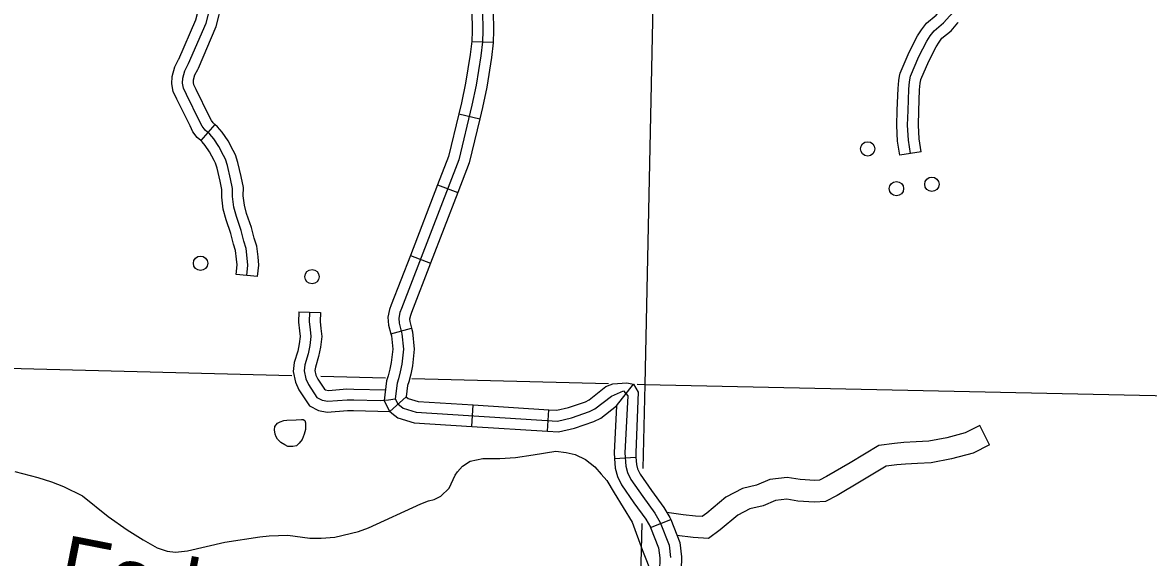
# Model space of a CAD drawing. Extents: x 653372 to 905732, y 627442 to 787275.
# Drawn here: x 845173 to 852986, y 681934 to 685646 of the extents above; entities that cross this region are included whole.
import ezdxf

# ---------------------------------------------------------------- set-up
doc = ezdxf.new("R2010")
doc.units = 0
for name, color, linetype in [('Level 32', 7, 'Continuous'), ('Level 35', 7, 'Continuous'), ('Level 45', 7, 'Continuous'), ('Level 46', 7, 'Continuous'), ('Level 5', 7, 'Continuous'), ('Level 56', 7, 'Continuous')]:
    doc.layers.add(name, color=color, linetype=linetype)

msp = doc.modelspace()

# ---------------------------------------------------------------- linework, layer by layer
at = {"layer": 'Level 32'}
for p, q in [((848289.7, 685514.8), (848439, 685510.5)), ((848200.1, 685012.7), (848345.4, 684978.1)), ((848053.4, 684519.5), (848192.7, 684465.7)), ((847864.1, 684029.1), (848003.4, 683975.3)), ((847728.4, 683485.6), (847872.1, 683526)), ((849294.2, 682986.9), (849411.7, 683137.6)), ((847722, 682947.3), (847835, 683048.1)), ((848290.2, 682843.5), (848299.6, 682992.6)), ((848814.8, 682810.4), (848824.3, 682959.4)), ((849280.4, 682620), (849429.5, 682629.9)), ((849531.3, 682142.8), (849670.4, 682197.2))]:
    msp.add_line(p, q, dxfattribs=at)
for points in [[(848353.7, 686050), (848344.2, 686016), (848317.6, 685939.9), (848299.4, 685875.3), (848293.4, 685805.1), (848290, 685729.3), (848291.8, 685588.7), (848289.7, 685514.8)], [(848497.5, 686009.9), (848486.8, 685971.3), (848460.1, 685895), (848447.1, 685848.5), (848442.5, 685795.4), (848439.4, 685726.9), (848441.2, 685587.5), (848439, 685510.5)], [(848364.7, 685728.1), (848366.5, 685588.1), (848364.3, 685511.2), (848352.2, 685414.8), (848320.7, 685211.6), (848291.2, 685073.1), (848200.9, 684694.1), (847801.8, 683660.7), (847792, 683633.9), (847783.4, 683595), (847785.4, 683558.8), (847805.8, 683486), (847816.3, 683378.8), (847805.8, 683275.2), (847794.2, 683223.3), (847781.8, 683173.6)], [(848289.8, 685516.9), (848278.3, 685425.1), (848247.3, 685225.1), (848218.4, 685089.6), (848200.1, 685012.7)], [(848439, 685510.5), (848438.9, 685505.5), (848426.2, 685404.4), (848394.2, 685198.1), (848364.1, 685056.7), (848345.4, 684978.1)], [(848200.1, 685012.7), (848129.4, 684716.3), (848053.4, 684519.5)], [(848345.4, 684978.1), (848272.4, 684671.9), (848192.7, 684465.7)], [(848053.4, 684519.5), (847864.1, 684029.1)], [(848192.7, 684465.7), (848003.4, 683975.3)], [(847864.1, 684029.1), (847731.9, 683686.9), (847720.2, 683654.9), (847708.3, 683601.2), (847711.3, 683546.5), (847728.4, 683485.6)], [(848003.4, 683975.3), (847871.8, 683634.4), (847863.9, 683612.9), (847858.5, 683588.8), (847859.5, 683571.1), (847872.1, 683526)], [(847728.4, 683485.6), (847732.2, 683472.1), (847741.3, 683378.9), (847731.9, 683287.1), (847721.6, 683240.5), (847710.1, 683194.8), (847698.4, 683160.6), (847681.4, 683022.4), (847717.4, 682951.1), (847735.7, 682936.3)], [(847872.1, 683526), (847879.5, 683499.8), (847891.3, 683378.6), (847879.6, 683263.3), (847866.9, 683206.1), (847853.5, 683152.3), (847844.7, 683126.9), (847835, 683048.1)], [(847781.8, 683173.6), (847771.6, 683143.7), (847758.3, 683035.8), (847776.8, 682999.1), (847813.5, 682969.4), (847904.5, 682942.7), (848886, 682880.7), (848982.6, 682903.6), (849108.1, 682946.2), (849144.1, 682964.8), (849259.2, 683054.3), (849343, 683089.3), (849372.4, 683055.1), (849352.6, 682660.7), (849358.8, 682567.1), (849370.7, 682523.4), (849394.5, 682475.2), (849476.8, 682356.3), (849559.7, 682240.4), (849598, 682177.2), (849660, 682018.9), (849669.6, 681934)], [(848824.3, 682959.4), (848879.6, 682955.9), (848961.9, 682975.5), (849078.9, 683015.1), (849103.7, 683027.9), (849221.2, 683119.4), (849268.2, 683139)], [(849268.2, 683139), (849367.1, 683145.3), (849411.7, 683137.6), (849443.8, 683082.2), (849427.4, 682661.3), (849429.5, 682629.9)], [(847835, 683048.1), (847848.9, 683036.9), (847917.6, 683016.7), (848299.6, 682992.6)], [(848299.6, 682992.6), (848824.3, 682959.4)], [(847735.7, 682936.3), (847778.2, 682902), (847891.5, 682868.7), (848290.2, 682843.5)], [(848814.8, 682810.4), (848892.4, 682805.5), (849003.2, 682831.8), (849137.4, 682877.3), (849184.5, 682901.6), (849294.2, 682986.9)], [(849294.2, 682986.9), (849277.8, 682660.1), (849280.4, 682620)], [(848290.2, 682843.5), (848814.8, 682810.4)], [(849280.4, 682620), (849284.8, 682554.6), (849300.6, 682496.8), (849330, 682437.2), (849415.7, 682313.4), (849497.3, 682199.2), (849530.8, 682144), (849531.3, 682142.8)], [(849429.5, 682629.9), (849432.8, 682579.5), (849440.9, 682550), (849459.1, 682513.2), (849537.9, 682399.3), (849622.1, 682281.5), (849665.2, 682210.4), (849670.4, 682197.2)], [(849531.3, 682142.8), (849586.9, 682000.8), (849594.8, 681930.6), (849592.8, 681839.1), (849614.9, 681700.4), (849643.8, 681633.3)], [(849670.4, 682197.2), (849733.1, 682037), (849744.3, 681937.4), (849742.4, 681849.3), (849759.5, 681742.3), (849781, 681692.2)]]:
    msp.add_lwpolyline(points, dxfattribs=at)
at = {"layer": 'Level 35'}
for points in [[(847033.5, 682704.1), (847014.7, 682703.9), (846993.2, 682715.8), (846965.9, 682732.4), (846943.2, 682755.6), (846932.4, 682771.7), (846926.9, 682789.9), (846921.8, 682820.2), (846923.9, 682842), (846941.9, 682867), (846960.2, 682875.5), (846986.8, 682885.3), (847007.2, 682887)], [(847007.2, 682887), (847071.9, 682888.1), (847108.9, 682892.3), (847120.2, 682892), (847132, 682884.9), (847136, 682869), (847135.4, 682822.3), (847127.7, 682788.7), (847112.4, 682753.7), (847093.6, 682726.4), (847074.3, 682709.7), (847048.5, 682703.6), (847033.5, 682704.1)], [(845588.6, 682362.8), (845766.8, 682219.3), (845899.9, 682126.2), (846009.4, 682057.2), (846106.2, 682001.3), (846176.4, 681977.7), (846234.9, 681970.1), (846316.5, 681980.2), (846577.3, 682041.3), (846819, 682077.6), (846883.6, 682084.9), (847012.7, 682088.6), (847166.5, 682069), (847245.9, 682068.1), (847339.3, 682076.1), (847504.6, 682115.3), (847572.4, 682140.5), (847937.6, 682306.2), (847990.4, 682327.6), (848028.3, 682336.2), (848076.2, 682358.6), (848133.4, 682414.9), (848175, 682505.2), (848190.2, 682528), (848226.3, 682566.5), (848278.3, 682601.8), (848367.9, 682620.9), (848485.1, 682621.6), (848593.1, 682627.6), (848716.5, 682647.1), (848873.2, 682670.7), (848944.6, 682663.6), (849008.2, 682648.9), (849078.8, 682613.6), (849144.8, 682562.3), (849187.1, 682513.1), (849227.3, 682468.8), (849277.9, 682382.3), (849403.1, 682177.9), (849475.6, 681981.6), (849541.8, 681814.5)], [(845120.6, 682530.3), (845278.1, 682489.8), (845373.1, 682458.9), (845457.2, 682427.1), (845588.6, 682362.8)]]:
    msp.add_lwpolyline(points, dxfattribs=at)
at = {"layer": 'Level 45'}
for p, q in [((846508.3, 684938.3), (846409.1, 684826.7)), ((851408.1, 684748.9), (851260.5, 684725.6)), ((846804.3, 683883.2), (846655.5, 683896.6)), ((847090.2, 683638.9), (847239.5, 683634.6))]:
    msp.add_line(p, q, dxfattribs=at)
for points in [[(851334.3, 684737.3), (851319.6, 684830.2), (851314.5, 684933.4), (851317.5, 685036.2), (851322.9, 685183.3), (851326.6, 685234.1), (851333.5, 685273.3), (851392.9, 685409.2), (851446.9, 685515.6), (851471.1, 685553.1), (851498.7, 685589.3), (851563.9, 685643), (851606.9, 685692.7), (851669, 685760.3), (851733, 685814), (851815.6, 685848.5), (851896.9, 685900.6), (851926.7, 685934.4), (851982.1, 685985.8), (852087.2, 686084.7)], [(846255.8, 685388.5), (846257.8, 685392.4), (846375.4, 685665.8), (846416, 685826.4), (846426.8, 685867.4)], [(846729.9, 683889.9), (846736.5, 683963.5), (846732.6, 684011.7), (846724.8, 684078.9), (846708.9, 684128.7), (846690, 684202.8), (846656.7, 684299.4), (846639, 684364.6), (846629.9, 684438.6), (846630.7, 684494.3), (846616.1, 684560.8), (846594.7, 684654.7), (846580.9, 684698.7), (846567.6, 684723.2), (846535.3, 684786.6), (846499.2, 684839.5), (846472.3, 684870.4), (846440.8, 684898.4), (846419, 684927.6), (846402, 684962), (846310.3, 685147.4), (846289.7, 685190.3), (846284, 685225.8), (846284.9, 685259.6), (846299.9, 685310.3), (846325.5, 685360.7), (846446.4, 685641.7), (846488.3, 685807.8)], [(846389.1, 685321.1), (846393.1, 685329.1), (846517.3, 685617.7), (846560.6, 685789.1), (846571.2, 685829.3)], [(851257.8, 685274), (851261.5, 685295), (851325.4, 685441.1), (851382, 685552.9), (851409.9, 685596.1), (851444.6, 685641.5), (851511.5, 685696.6), (851551.2, 685742.4), (851555.5, 685747.1)], [(851404.9, 685248), (851405.5, 685251.5), (851460.5, 685377.4), (851511.7, 685478.4), (851532.2, 685510.1), (851552.9, 685537.2), (851616.2, 685589.3), (851662.6, 685642.9), (851665.5, 685646.1)], [(846409.1, 684826.7), (846385.4, 684847.7), (846355.1, 684888.4), (846335.1, 684928.8), (846243.2, 685114.7), (846217.7, 685167.6), (846209.1, 685220.9), (846210.6, 685271.4), (846230.2, 685338), (846255.8, 685388.5)], [(846508.3, 684938.3), (846496.1, 684949.1), (846483, 684966.8), (846468.9, 684995.1), (846377.4, 685180.2), (846361.7, 685212.9), (846358.8, 685230.7), (846359.3, 685247.7), (846369.6, 685282.6), (846389.1, 685321.1)], [(851260.5, 684725.6), (851245.2, 684822.5), (851239.8, 684932.6), (851242.8, 685038.7), (851248.3, 685187.5), (851252.4, 685243.4), (851257.8, 685274)], [(851408.1, 684748.9), (851394, 684837.9), (851389.2, 684934.1), (851392.1, 685033.8), (851397.4, 685179.2), (851400.8, 685224.9), (851404.9, 685248)], [(846708.5, 684410.8), (846704.6, 684442.6), (846705.5, 684501.8), (846688.9, 684577.1), (846666.9, 684674.2), (846650, 684728), (846633.7, 684758), (846599.7, 684824.7), (846558.4, 684885.3), (846525.4, 684923.1), (846508.3, 684938.3)], [(846560.3, 684392.5), (846555.1, 684434.6), (846555.9, 684486.7), (846543.2, 684544.5), (846522.5, 684635.2), (846511.8, 684669.4), (846501.5, 684688.5), (846470.9, 684748.4), (846440, 684793.8), (846419.2, 684817.7), (846409.1, 684826.7)], [(846804.3, 683883.2), (846811.5, 683963.1), (846807, 684019.1), (846798.1, 684094.8), (846780.7, 684149.3), (846761.6, 684224.3), (846728.1, 684321.3), (846712.5, 684379), (846708.5, 684410.8)], [(846655.5, 683896.6), (846661.6, 683963.8), (846658.3, 684004.4), (846651.5, 684063.1), (846637.1, 684108.1), (846618.4, 684181.4), (846585.3, 684277.4), (846565.5, 684350.2), (846560.3, 684392.5)], [(847090.2, 683638.9), (847088.1, 683566.1), (847094.6, 683507), (847098.5, 683468), (847093.3, 683416.3), (847082.6, 683365.2), (847058.6, 683286.5), (847050.2, 683225.4), (847066.8, 683150), (847090.9, 683098.1), (847100.4, 683083.6)], [(847164.9, 683636.7), (847162.9, 683569.1), (847168.9, 683514.8), (847173.5, 683468), (847167.2, 683404.9), (847155, 683346.6), (847131.8, 683270.4), (847126, 683228.4), (847138, 683174), (847156.4, 683134.4), (847215.4, 683043.9), (847250.9, 683025.6), (847291.6, 683018.1), (847424.8, 683028.7), (847471.4, 683028.2), (847654.1, 683023.7), (847711.4, 683028.1), (847758.3, 683035.8)], [(847239.5, 683634.6), (847237.7, 683572.1), (847243.1, 683522.6), (847248.6, 683468), (847241.1, 683393.5), (847227.4, 683328), (847204.9, 683254.4), (847201.8, 683231.5), (847209.2, 683198.1), (847221.9, 683170.7), (847225.5, 683165.1)], [(847225.5, 683165.1), (847267.2, 683101.2), (847275.3, 683097), (847295.4, 683093.4), (847422.2, 683103.4), (847472.8, 683102.9), (847690.6, 683097.5)], [(847100.4, 683083.6), (847163.6, 682986.6), (847226.6, 682954.1), (847287.8, 682942.9), (847427.3, 682954), (847470.1, 682953.6), (847722, 682947.3)]]:
    msp.add_lwpolyline(points, dxfattribs=at)
at = {"layer": 'Level 46'}
for points in [[(851883.2, 682716.7), (851814.8, 682849.5), (851714.8, 682797.9), (851585.4, 682764.5), (851460.7, 682740.5), (851374.2, 682736.1), (851288.7, 682731.1), (851223.8, 682725.3), (851115.3, 682711.1), (850916.6, 682591.8), (850750.8, 682495.1), (850704, 682469.4), (850670.6, 682468.1), (850568.6, 682474.4), (850478.4, 682488.9), (850358.6, 682474.6), (850265.9, 682435.3), (850167.5, 682411.8), (850052.1, 682351.9), (849920, 682241.9), (849888.3, 682217.9), (849841.4, 682221.4), (849756.3, 682231), (849643.4, 682246.4)], [(851883.2, 682716.7), (851768.3, 682657.5), (851618.2, 682618.7), (851478.7, 682591.9), (851382.3, 682586.9), (851299.6, 682582.1), (851240.1, 682576.8), (851165.5, 682567.1), (850992.7, 682463.3), (850824.4, 682365.2), (850745, 682321.5), (850668.8, 682318.6), (850552.2, 682325.8), (850475.3, 682338.1), (850397.3, 682328.8), (850312.7, 682292.9), (850220, 682270.8), (850135.2, 682226.8), (850013, 682125), (849933.5, 682064.6), (849827.4, 682072.7), (849714.1, 682085.5)]]:
    msp.add_lwpolyline(points, dxfattribs=at)
at = {"layer": 'Level 5'}
for points in [[(849582.8, 687521.3), (849491.8, 683134.8)], [(844802.9, 683255.1), (847041.6, 683197.7)], [(847242.3, 683192.5), (847690.9, 683181)], [(847873.5, 683176.3), (849238.9, 683141.3)], [(849438.9, 683136.2), (849491.8, 683134.8)], [(849491.8, 683134.8), (849478, 682550.3)], [(849491.8, 683134.8), (854747.5, 683021)], [(849469, 682168.7), (849449.3, 681339.2)]]:
    msp.add_lwpolyline(points, dxfattribs=at)
at = {"layer": 'Level 56'}
for centre in [(851037.4, 684769.5), (851482.5, 684523.7), (851236.8, 684493.3), (846408.1, 683975.5), (847181.6, 683882.2)]:
    msp.add_circle(centre, 49.8, dxfattribs=at)

# ---------------------------------------------------------------- texts
at = {"layer": 'Level 35'}
msp.add_text('Fork', height=420.58, rotation=348.89833, dxfattribs=at).set_placement((845397.8, 681679.4))

doc.saveas('drawing.dxf')
